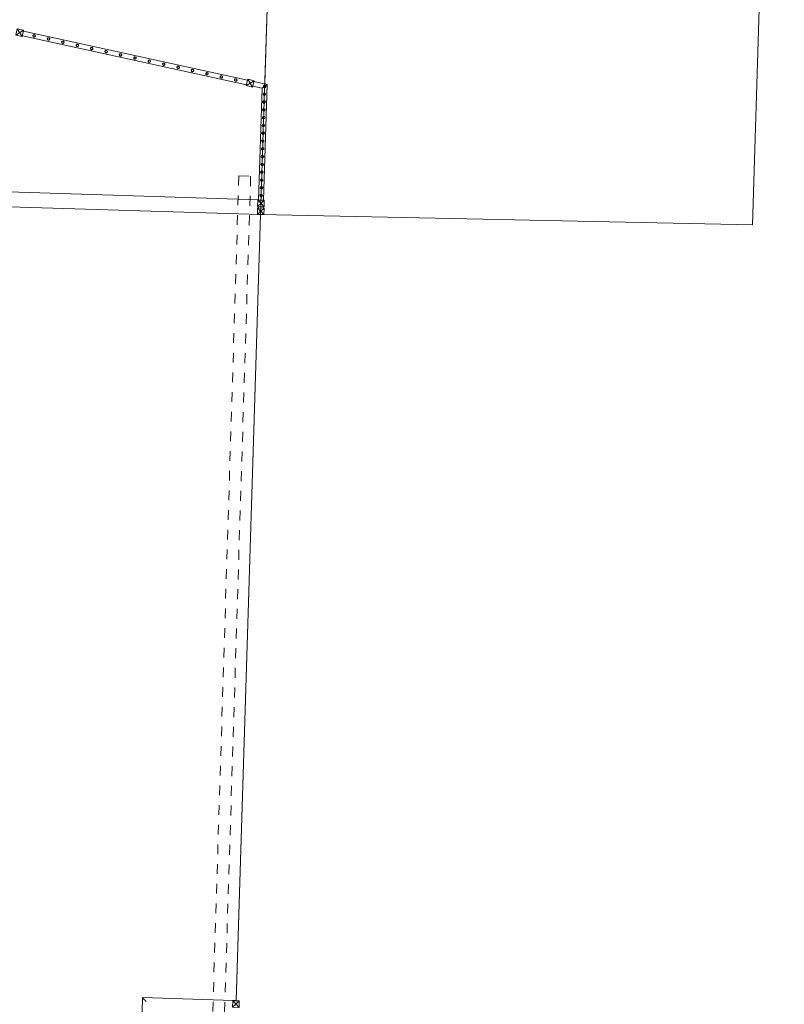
# Model space of a CAD drawing. Header units: metres. Extents: x 233012 to 233264, y 553571 to 554014.
# Tile 313 of 313: x 233256.49 to 233264.26, y 553959.4 to 553969.41. Entities that reach past the tile are written whole.
import ezdxf

# ---------------------------------------------------------------- set-up
doc = ezdxf.new("R2010")
doc.units = ezdxf.units.M
doc.linetypes.add('Hidden 1', pattern=[0.004, 0.002, -0.002])
doc.layers.get('0').update_dxf_attribs({"lineweight": 5})
for name, color, linetype, lineweight in [('A-FLORHRM', 252, 'Continuous', 5), ('A-NA23_vloer', 252, 'Continuous', 0), ('A-NL$1_poort', 252, 'Continuous', 5), ('A-NL23_vloeraanzicht', 252, 'Continuous', 5), ('A-NL34_balustrades', 252, 'Continuous', 5), ('A-NL90_terrein', 252, 'Continuous', 5)]:
    doc.layers.add(name, color=color, linetype=linetype, lineweight=lineweight)

# ---------------------------------------------------------------- blocks, each defined once
blk = doc.blocks.new('NLRS_90_SI_LB_troittoirband 13-15_Struyk Verwo_mie - trottoirband_Struyk Verwo-871937-01_Situatie')
at = {"layer": 'A-NL90_terrein'}
for p, q in [((278.3726902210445, -70.47921120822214), (283.6224667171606, -70.64309505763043)), ((278.1875654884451, -70.62350518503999), (283.6427742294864, -70.79380207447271)), ((281.877741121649, -96.88735646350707), (282.4438365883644, -78.75332626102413)), ((282.4438365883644, -78.75332626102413), (283.3633886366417, -78.7820321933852)), ((282.4605937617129, -78.77116337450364), (282.4438365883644, -78.75332626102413))]:
    blk.add_line(p, q, dxfattribs=at)
blk.add_open_spline([(282.4797167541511, -78.7915187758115), (282.4781690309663, -78.7899006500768), (282.4751726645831, -78.78666755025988), (282.4715676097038, -78.78284705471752), (282.4689449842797, -78.7800509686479), (282.4671210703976, -78.77811226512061), (282.4654767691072, -78.77635922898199), (282.4635409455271, -78.77430104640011), (282.4616644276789, -78.77230729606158), (282.4608432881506, -78.77141917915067), (282.4605937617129, -78.77116337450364)], degree=3, knots=[-1, -1, -1, -1, -0.8333333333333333, -0.6666666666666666, -0.5833333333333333, -0.5, -0.4166666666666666, -0.3333333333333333, -0.1666666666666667, 0, 0, 0, 0], dxfattribs=at)
blk = doc.blocks.new('Railing - Atlas 180 type L_Heras_h 1840-1298077-01_Situatie')
at = {"layer": 'A-NL34_balustrades'}
for p, q in [((-0.03299999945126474, -0.03299999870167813), (-0.03299999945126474, 0.03300000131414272)), ((-0.0009999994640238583, 0.001000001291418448), (-0.03299999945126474, 0.03300000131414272)), ((-0.03299999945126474, 0.03300000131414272), (0.03300000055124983, 0.03300000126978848)), ((-0.03299999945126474, 0.03300000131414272), (-0.03299999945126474, -0.03299999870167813)), ((0.03300000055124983, 0.03300000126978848), (-0.03299999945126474, 0.03300000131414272)), ((-0.0009999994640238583, 0.001000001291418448), (-0.0009999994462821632, -0.0009999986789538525)), ((0.001000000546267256, 0.001000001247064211), (-0.0009999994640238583, 0.001000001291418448)), ((0.03300000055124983, 0.03300000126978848), (0.001000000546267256, 0.001000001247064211)), ((0.001000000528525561, -0.0009999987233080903), (0.001000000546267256, 0.001000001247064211)), ((0.03300000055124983, 0.03300000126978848), (0.03300000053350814, -0.03299999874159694)), ((0.03300000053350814, -0.03299999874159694), (0.03300000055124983, 0.03300000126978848)), ((-0.03299999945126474, -0.03299999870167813), (-0.0009999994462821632, -0.0009999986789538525)), ((0.03300000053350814, -0.03299999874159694), (-0.03299999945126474, -0.03299999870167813)), ((-0.03299999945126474, -0.03299999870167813), (0.03300000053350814, -0.03299999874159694)), ((-0.0009999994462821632, -0.0009999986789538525), (0.001000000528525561, -0.0009999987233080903)), ((0.03300000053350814, -0.03299999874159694), (0.001000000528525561, -0.0009999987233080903))]:
    blk.add_line(p, q, dxfattribs=at)
blk = doc.blocks.new('Railing - Atlas 180 type L_Heras_h 1840-1298079-01_Situatie')
at = {"layer": 'A-NL34_balustrades'}
for p, q in [((-0.03299999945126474, -0.03299999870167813), (-0.03299999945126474, 0.03300000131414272)), ((-0.0009999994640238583, 0.001000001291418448), (-0.03299999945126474, 0.03300000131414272)), ((-0.03299999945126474, 0.03300000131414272), (0.03300000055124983, 0.03300000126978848)), ((-0.03299999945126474, 0.03300000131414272), (-0.03299999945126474, -0.03299999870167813)), ((0.03300000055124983, 0.03300000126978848), (-0.03299999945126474, 0.03300000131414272)), ((-0.0009999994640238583, 0.001000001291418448), (-0.0009999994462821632, -0.0009999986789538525)), ((0.001000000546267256, 0.001000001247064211), (-0.0009999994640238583, 0.001000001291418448)), ((0.03300000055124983, 0.03300000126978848), (0.001000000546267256, 0.001000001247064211)), ((0.001000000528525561, -0.0009999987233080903), (0.001000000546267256, 0.001000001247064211)), ((0.03300000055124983, 0.03300000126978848), (0.03300000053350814, -0.03299999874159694)), ((0.03300000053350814, -0.03299999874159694), (0.03300000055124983, 0.03300000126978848)), ((-0.03299999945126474, -0.03299999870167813), (-0.0009999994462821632, -0.0009999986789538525)), ((0.03300000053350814, -0.03299999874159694), (-0.03299999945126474, -0.03299999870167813)), ((-0.03299999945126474, -0.03299999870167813), (0.03300000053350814, -0.03299999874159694)), ((-0.0009999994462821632, -0.0009999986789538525), (0.001000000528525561, -0.0009999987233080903)), ((0.03300000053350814, -0.03299999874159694), (0.001000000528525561, -0.0009999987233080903))]:
    blk.add_line(p, q, dxfattribs=at)
blk = doc.blocks.new('Railing - geen veiligheidsdop_gen-1303441-01_Situatie')
at = {"layer": 'A-FLORHRM'}
blk.add_arc((5.32250851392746e-10, 1.321756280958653e-09), 0.01300000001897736, 359.9999998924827, 179.9999999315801, dxfattribs=at)
for major_axis, ratio, start_param, end_param in [((-0.003470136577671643, 0.01252829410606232), 0.9999999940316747, 1.300586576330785, 4.442179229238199), ((0.008246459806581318, 0.007279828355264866), 0.9999999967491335, 5.559964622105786, 8.701557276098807), ((0.001460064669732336, 0.01090266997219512), 0.9999999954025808, 1.703922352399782, 4.845515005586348)]:
    blk.add_ellipse((5.32250851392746e-10, 1.321756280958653e-09), major_axis=major_axis, ratio=ratio, start_param=start_param, end_param=end_param, dxfattribs=at)
blk = doc.blocks.new('Railing - Railing-964617-01_Situatie')
at = {"layer": 'A-NL34_balustrades'}
for p, q in [((281.2317969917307, -68.92782984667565), (283.5101579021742, -69.42639562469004)), ((281.2211085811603, -68.97667406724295), (283.4994694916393, -69.47523984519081)), ((283.5746322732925, -69.44050432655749), (283.7091140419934, -69.46993250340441)), ((283.5639438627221, -69.48934854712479), (283.6578421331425, -69.5098959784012)), ((283.6578421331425, -69.5098959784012), (283.6223699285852, -70.64619553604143)), ((283.7091140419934, -69.46993250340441), (283.6578421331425, -69.5098959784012)), ((283.7091140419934, -69.46993250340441), (283.6723455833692, -70.64775564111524)), ((283.62031058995, -70.7121634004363), (283.6198932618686, -70.7255318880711)), ((283.6702862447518, -70.71372350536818), (283.6698689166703, -70.72709199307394))]:
    blk.add_line(p, q, dxfattribs=at)
for name, p, rotation in [('Railing - Atlas 180 type L_Heras_h 1840-1298079-01_Situatie', (281.1942156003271, -68.94519760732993), 257.6567290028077), ('Railing - geen veiligheidsdop_gen-1303441-01_Situatie', (281.3406428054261, -68.97723976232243), 257.6567290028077), ('Railing - geen veiligheidsdop_gen-1303441-01_Situatie', (281.487070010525, -69.00928191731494), 257.6567290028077), ('Railing - geen veiligheidsdop_gen-1303441-01_Situatie', (281.6334972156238, -69.04132407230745), 257.6567290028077), ('Railing - geen veiligheidsdop_gen-1303441-01_Situatie', (281.7799244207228, -69.07336622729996), 257.6567290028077), ('Railing - geen veiligheidsdop_gen-1303441-01_Situatie', (281.9263516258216, -69.10540838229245), 257.6567290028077), ('Railing - geen veiligheidsdop_gen-1303441-01_Situatie', (282.0727788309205, -69.13745053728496), 257.6567290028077), ('Railing - geen veiligheidsdop_gen-1303441-01_Situatie', (282.2192060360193, -69.16949269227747), 257.6567290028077), ('Railing - geen veiligheidsdop_gen-1303441-01_Situatie', (282.3656332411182, -69.20153484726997), 257.6567290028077), ('Railing - geen veiligheidsdop_gen-1303441-01_Situatie', (282.5120604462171, -69.23357700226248), 257.6567290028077), ('Railing - geen veiligheidsdop_gen-1303441-01_Situatie', (282.658487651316, -69.26561915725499), 257.6567290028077), ('Railing - geen veiligheidsdop_gen-1303441-01_Situatie', (282.8049148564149, -69.29766131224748), 257.6567290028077), ('Railing - geen veiligheidsdop_gen-1303441-01_Situatie', (282.9513420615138, -69.32970346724), 257.6567290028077), ('Railing - geen veiligheidsdop_gen-1303441-01_Situatie', (283.0977692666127, -69.36174562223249), 257.6567290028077), ('Railing - geen veiligheidsdop_gen-1303441-01_Situatie', (283.2441964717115, -69.393787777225), 257.6567290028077), ('Railing - geen veiligheidsdop_gen-1303441-01_Situatie', (283.3906236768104, -69.42582993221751), 257.6567290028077), ('Railing - Atlas 180 type L_Heras_h 1840-1298079-01_Situatie', (283.5370508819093, -69.45787208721), 257.6567290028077), ('Railing - geen veiligheidsdop_gen-1303441-01_Situatie', (283.6810014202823, -69.56925059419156), 178.2119611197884), ('Railing - geen veiligheidsdop_gen-1303441-01_Situatie', (283.6834780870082, -69.48991424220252), 257.6567290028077), ('Railing - geen veiligheidsdop_gen-1303441-01_Situatie', (283.6834780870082, -69.4899142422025), 178.2119611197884), ('Railing - geen veiligheidsdop_gen-1303441-01_Situatie', (283.6785247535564, -69.64858694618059), 178.2119611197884), ('Railing - geen veiligheidsdop_gen-1303441-01_Situatie', (283.6760480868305, -69.72792329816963), 178.2119611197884), ('Railing - geen veiligheidsdop_gen-1303441-01_Situatie', (283.6735714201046, -69.80725965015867), 178.2119611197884), ('Railing - geen veiligheidsdop_gen-1303441-01_Situatie', (283.6686180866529, -69.96593235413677), 178.2119611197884), ('Railing - geen veiligheidsdop_gen-1303441-01_Situatie', (283.6710947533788, -69.88659600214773), 178.2119611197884), ('Railing - geen veiligheidsdop_gen-1303441-01_Situatie', (283.666141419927, -70.0452687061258), 178.2119611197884), ('Railing - geen veiligheidsdop_gen-1303441-01_Situatie', (283.6636647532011, -70.12460505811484), 178.2119611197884), ('Railing - geen veiligheidsdop_gen-1303441-01_Situatie', (283.6611880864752, -70.2039414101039), 178.2119611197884), ('Railing - geen veiligheidsdop_gen-1303441-01_Situatie', (283.6562347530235, -70.36261411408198), 178.2119611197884), ('Railing - geen veiligheidsdop_gen-1303441-01_Situatie', (283.6587114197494, -70.28327776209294), 178.2119611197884), ('Railing - geen veiligheidsdop_gen-1303441-01_Situatie', (283.6537580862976, -70.441950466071), 178.2119611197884), ('Railing - geen veiligheidsdop_gen-1303441-01_Situatie', (283.6512814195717, -70.52128681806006), 178.2119611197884), ('Railing - Atlas 180 type L_Heras_h 1840-1298079-01_Situatie', (283.6463280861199, -70.67995952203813), 178.2119611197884), ('Railing - geen veiligheidsdop_gen-1303441-01_Situatie', (283.6488047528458, -70.6006231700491), 178.2119611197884), ('Railing - Atlas 180 type L_Heras_h 1840-1298077-01_Situatie', (283.643851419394, -70.75929587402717), 178.2119611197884)]:
    blk.add_blockref(name, p, dxfattribs=dict(rotation=rotation))
blk = doc.blocks.new('Railing - Railing-964689-01_Situatie')
at = {"rotation": 358.2119611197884}
blk.add_blockref('Railing - Atlas 180 type L_Heras_h 1840-1298077-01_Situatie', (283.3922475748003, -78.81905254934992), dxfattribs=at)
blk = doc.blocks.new('NLRS_71_SE_UN_schuifpoort_gen_mie - gen-1139277-01_Situatie')
at = {"layer": 'A-NL$1_poort', "linetype": 'Hidden 1'}
for p, q in [((10.72500000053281, 0.06000000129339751), (19.22500000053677, 0.06000000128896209)), ((19.22500000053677, 0.06000000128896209), (19.22500000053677, -0.05999999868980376)), ((19.22500000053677, -0.05999999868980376), (10.72500000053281, -0.05999999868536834))]:
    blk.add_line(p, q, dxfattribs=at)

msp = doc.modelspace()

# ---------------------------------------------------------------- linework, layer by layer
at = {"layer": 'A-NA23_vloer', "flags": 128}
msp.add_lwpolyline([(233189.7303857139, 553676.5114608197), (233188.6615428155, 553671.6270391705), (233028.9605026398, 553706.5738612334), (233096.3337618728, 554014.4585125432), (233264.2581910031, 553977.7123512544), (233263.9339199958, 553967.3248096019), (233258.9347742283, 553967.4301979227), (233259.1309999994, 553973.7159999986), (233100.1493448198, 554008.5052535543), (233034.9137647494, 553710.38944245), (233189.7303838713, 553676.511461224)], dxfattribs=at)
at = {"layer": 'A-NL23_vloeraanzicht'}
for p, q in [((233264.2581910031, 553977.7123512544), (233263.9339199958, 553967.3248096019)), ((233258.9762715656, 553968.7595036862), (233259.00007594, 553969.5220415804)), ((233258.9347742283, 553967.4301979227), (233247.043528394, 553967.801410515)), ((233258.9347742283, 553967.4301979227), (233258.6852772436, 553959.4379313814)), ((233258.6853740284, 553959.4410317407), (233258.9347742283, 553967.4301979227)), ((233258.9347742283, 553967.4301979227), (233263.9339199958, 553967.3248096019)), ((233258.6553886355, 553959.4419678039), (233258.6853740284, 553959.4410317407))]:
    msp.add_line(p, q, dxfattribs=at)

# ---------------------------------------------------------------- block references
at = {"layer": 'A-NL$1_poort', "rotation": 88.21196111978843}
msp.add_blockref('NLRS_71_SE_UN_schuifpoort_gen_mie - gen-1139277-01_Situatie', (233258.1740874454, 553948.6066639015), dxfattribs=at)
at = {"layer": 'A-NL34_balustrades', "lineweight": 9}
for name in ['Railing - Railing-964617-01_Situatie', 'Railing - Railing-964689-01_Situatie']:
    msp.add_blockref(name, (232975.2919999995, 554038.2239999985), dxfattribs=at)
at = {"layer": 'A-NL90_terrein'}
msp.add_blockref('NLRS_90_SI_LB_troittoirband 13-15_Struyk Verwo_mie - trottoirband_Struyk Verwo-871937-01_Situatie', (232975.2919999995, 554038.2239999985), dxfattribs=at)

doc.saveas('drawing.dxf')
